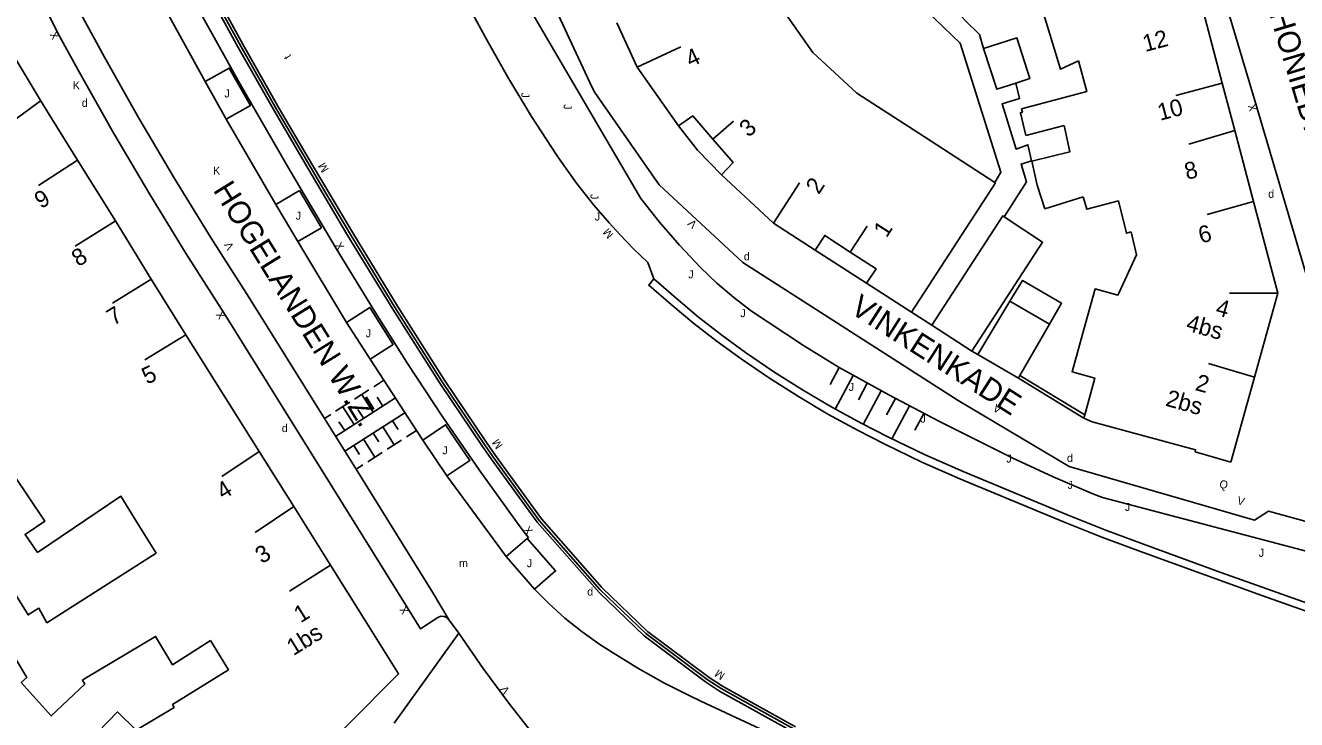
# Model space of a CAD drawing. Extents: x 134999 to 136502, y 457398 to 459002.
# Drawn here: x 135851.3 to 135930.6, y 457465.7 to 457509.1 of the extents above; entities that cross this region are included whole.
import ezdxf

# ---------------------------------------------------------------- set-up
doc = ezdxf.new("R2010")
doc.units = 0
for name, color, linetype in [('RI_DGTB_15', 7, 'Continuous'), ('RI_DGTB_18', 7, 'Continuous'), ('RI_DGTB_2', 7, 'Continuous'), ('RI_DGTB_23', 7, 'Continuous'), ('RI_DGTB_29', 7, 'Continuous'), ('RI_DGTB_30', 7, 'Continuous'), ('RI_DGTB_31', 7, 'Continuous'), ('RI_DGTB_35', 7, 'Continuous'), ('RI_DGTB_36', 7, 'Continuous'), ('RI_DGTB_37', 7, 'Continuous'), ('RI_DGTB_4', 7, 'Continuous'), ('RI_DGTB_43', 7, 'Continuous'), ('RI_DGTB_5', 7, 'Continuous'), ('RI_DGTB_53', 7, 'Continuous'), ('RI_DGTB_54', 7, 'Continuous'), ('RI_DGTB_58', 7, 'Continuous'), ('RI_DGTB_6', 7, 'Continuous')]:
    doc.layers.add(name, color=color, linetype=linetype)

msp = doc.modelspace()

# ---------------------------------------------------------------- linework, layer by layer
at = {"layer": 'RI_DGTB_15'}
for p, q in [((135889.461, 457506.481), (135892.178, 457507.755)), ((135925.999, 457505.492), (135923.099, 457504.721)), ((135849.813, 457502.642), (135852.178, 457504.368)), ((135894.186, 457501.991), (135895.482, 457503.122)), ((135926.781, 457502.524), (135923.904, 457501.672)), ((135852.071, 457499.092), (135854.502, 457500.68)), ((135897.971, 457496.731), (135899.596, 457499.254)), ((135927.948, 457498.1), (135925.065, 457497.281)), ((135854.364, 457495.291), (135856.864, 457496.866)), ((135902.766, 457494.931), (135903.812, 457496.555)), ((135856.693, 457491.741), (135859.136, 457493.257)), ((135929.463, 457492.355), (135926.462, 457492.355)), ((135858.706, 457488.197), (135861.263, 457489.767)), ((135928.01, 457487.117), (135925.134, 457487.977)), ((135863.519, 457480.911), (135865.856, 457482.468)), ((135865.597, 457477.397), (135868.009, 457479.027)), ((135867.747, 457473.739), (135870.298, 457475.369))]:
    msp.add_line(p, q, dxfattribs=at)
at = {"layer": 'RI_DGTB_18'}
for p, q in [((135902.083, 457487.713), (135901.511, 457486.648)), ((135902.954, 457487.221), (135901.819, 457485.109)), ((135903.828, 457486.735), (135903.273, 457485.701)), ((135904.705, 457486.255), (135903.581, 457484.163)), ((135905.585, 457485.78), (135905.034, 457484.755)), ((135906.468, 457485.311), (135905.365, 457483.256)), ((135907.355, 457484.847), (135906.796, 457483.808))]:
    msp.add_line(p, q, dxfattribs=at)
msp.add_lwpolyline([(135865.574, 457546.763), (135872.479, 457530.659), (135873.413, 457528.282), (135882.381, 457510.791), (135889.681, 457498.291), (135890.861, 457496.8), (135892.102, 457495.36), (135893.412, 457493.963), (135894.425, 457492.997), (135895.491, 457492.09), (135896.607, 457491.246), (135897.649, 457490.543), (135899.849, 457489.101), (135902.083, 457487.713), (135905.175, 457486), (135908.305, 457484.358), (135910.346, 457483.335), (135912.88, 457482.071), (135915.448, 457480.88), (135917.919, 457479.815), (135918.516, 457479.591), (135935.981, 457474.984), (135944.334, 457471.608), (135953.154, 457467.647)], dxfattribs=at)
at = {"layer": 'RI_DGTB_2'}
for p, q in [((135889.461, 457506.481), (135888.181, 457509.271)), ((135900.421, 457507.401), (135903.181, 457504.861)), ((135892.041, 457502.821), (135889.461, 457506.481)), ((135903.181, 457504.861), (135907.402, 457502.129)), ((135907.402, 457502.129), (135911.799, 457499.282)), ((135914.45, 457499.111), (135914.098, 457500.614)), ((135894.721, 457499.751), (135897.971, 457496.731)), ((135897.971, 457496.731), (135900.581, 457495.061))]:
    msp.add_line(p, q, dxfattribs=at)
for points in [[(135914.181, 457511.99), (135915.901, 457506.361), (135917.031, 457506.881)], [(135900.421, 457507.401), (135898.241, 457510.511), (135898.207, 457510.582)], [(135913.723, 457502.22), (135913.391, 457503.641), (135913.521, 457503.681), (135913.471, 457503.891), (135917.541, 457504.971), (135917.031, 457506.881)], [(135894.188, 457501.993), (135892.926, 457503.445), (135892.041, 457502.821)], [(135894.188, 457501.993), (135895.451, 457500.541), (135894.721, 457499.751)], [(135911.799, 457499.282), (135911.831, 457499.261), (135906.591, 457491.181)], [(135917.303, 457498.385), (135914.921, 457497.641), (135914.45, 457499.111)], [(135902.769, 457494.936), (135901.171, 457495.971), (135900.581, 457495.061)], [(135902.769, 457494.936), (135904.381, 457493.891), (135903.791, 457492.981)], [(135906.591, 457491.181), (135903.791, 457492.981)]]:
    msp.add_lwpolyline(points, dxfattribs=at)
at = {"layer": 'RI_DGTB_23'}
msp.add_line((135906.591, 457491.181), (135907.871, 457490.371), dxfattribs=at)
at = {"layer": 'RI_DGTB_31'}
for p, q in [((135873.001, 457486.51), (135873.637, 457486.92)), ((135871.813, 457485.745), (135872.704, 457486.319)), ((135872.973, 457484.922), (135872.259, 457486.032)), ((135870.625, 457483.41), (135874.357, 457485.813)), ((135870.625, 457484.98), (135871.516, 457485.554)), ((135871.785, 457484.157), (135871.071, 457485.267)), ((135873.568, 457485.305), (135873.21, 457485.86)), ((135869.928, 457484.531), (135870.328, 457484.789)), ((135874.957, 457484.89), (135871.203, 457482.481)), ((135872.379, 457484.539), (135872.021, 457485.094)), ((135871.191, 457483.774), (135870.833, 457484.329)), ((135873.578, 457484.005), (135874.29, 457482.893)), ((135874.182, 457484.392), (135874.538, 457483.837)), ((135875.677, 457483.783), (135875.046, 457483.378)), ((135871.763, 457482.84), (135872.119, 457482.285)), ((135872.368, 457483.229), (135873.081, 457482.118)), ((135872.973, 457483.616), (135873.329, 457483.061)), ((135874.743, 457483.184), (135873.837, 457482.602)), ((135873.535, 457482.409), (135872.627, 457481.827)), ((135872.325, 457481.633), (135871.9, 457481.36))]:
    msp.add_line(p, q, dxfattribs=at)
at = {"layer": 'RI_DGTB_4'}
for p, q in [((135924.723, 457510.326), (135925.999, 457505.492)), ((135849.459, 457508.932), (135852.295, 457504.242)), ((135925.999, 457505.492), (135926.781, 457502.524)), ((135852.295, 457504.242), (135854.502, 457500.68)), ((135926.781, 457502.524), (135927.948, 457498.1)), ((135854.502, 457500.68), (135856.882, 457496.877)), ((135927.948, 457498.1), (135929.463, 457492.355)), ((135856.882, 457496.877), (135859.11, 457493.24)), ((135859.11, 457493.24), (135861.265, 457489.764)), ((135929.463, 457492.355), (135928.01, 457487.117)), ((135861.265, 457489.764), (135865.856, 457482.468)), ((135928.01, 457487.117), (135926.537, 457481.807)), ((135865.856, 457482.468), (135868.009, 457479.027)), ((135868.009, 457479.027), (135870.298, 457475.369)), ((135870.298, 457475.369), (135872.471, 457471.895))]:
    msp.add_line(p, q, dxfattribs=at)
msp.add_lwpolyline([(135872.471, 457471.895), (135874.558, 457468.56), (135868.222, 457462.202), (135864.431, 457458.437)], dxfattribs=at)
at = {"layer": 'RI_DGTB_5'}
for p, q in [((135916.116, 457502.845), (135913.723, 457502.22)), ((135917.41, 457484.759), (135917.355, 457484.559))]:
    msp.add_line(p, q, dxfattribs=at)
for points in [[(135914.098, 457500.614), (135916.487, 457501.2), (135916.116, 457502.845)], [(135920.312, 457496.204), (135920.018, 457496.112), (135919.51, 457498.128), (135917.535, 457497.606), (135917.303, 457498.385)], [(135919.533, 457492.355), (135920.652, 457494.757), (135920.312, 457496.204)], [(135917.351, 457490.085), (135918.053, 457492.634), (135919.48, 457492.241), (135919.533, 457492.355)], [(135917.351, 457490.085), (135916.625, 457487.447), (135918.042, 457487.057), (135917.41, 457484.759)], [(135926.537, 457481.807), (135924.315, 457482.451), (135924.335, 457482.573), (135917.878, 457484.325), (135917.355, 457484.559)], [(135852, 457476.144), (135851.233, 457477.279), (135852.46, 457478.109), (135849.5, 457482.487)], [(135858.383, 457477.779), (135857.211, 457479.667), (135852, 457476.144)], [(135858.383, 457477.779), (135859.415, 457476.115), (135852.589, 457471.746)], [(135855.001, 457468.299), (135859.376, 457470.909), (135860.427, 457469.138), (135862.811, 457470.643)], [(135862.811, 457470.643), (135863.942, 457468.82), (135860.44, 457466.647), (135860.54, 457466.471), (135858.159, 457465.052)], [(135855.981, 457462.351), (135854.516, 457463.62), (135857, 457466.192), (135858.159, 457465.052)]]:
    msp.add_lwpolyline(points, dxfattribs=at)
at = {"layer": 'RI_DGTB_53'}
for p, q in [((135859.556, 457510.905), (135862.473, 457505.585)), ((135863.796, 457503.239), (135866.899, 457497.912)), ((135868.268, 457495.589), (135871.312, 457490.54)), ((135877.578, 457480.939), (135881.273, 457475.892)), ((135882.588, 457477.035), (135882.676, 457477.097)), ((135878.31, 457471.12), (135877.72, 457471.92)), ((135893.431, 457466.863), (135897.445, 457464.993))]:
    msp.add_line(p, q, dxfattribs=at)
for points in [[(135838.258, 457562.36), (135840.276, 457557.905), (135842.05, 457553.82), (135853.734, 457526.868), (135855.302, 457523.379), (135856.942, 457519.923), (135858.654, 457516.502), (135860.437, 457513.117), (135861.2, 457511.72), (135861.62, 457510.9), (135864.669, 457505.435), (135867.787, 457500.01), (135870.66, 457495.15), (135872.99, 457491.34), (135875.123, 457487.959), (135877.324, 457484.62), (135879.59, 457481.327), (135881.922, 457478.079), (135882.46, 457477.35), (135882.676, 457477.097)], [(135935.295, 457484.022), (135935.272, 457484.049), (135934.581, 457484.991), (135934.528, 457485.069), (135934.04, 457485.87), (135933.622, 457486.71), (135932.851, 457488.521), (135932.423, 457489.645), (135932.044, 457490.786), (135928.131, 457504.051), (135922.351, 457523.481), (135922.273, 457523.735)], [(135877.72, 457471.92), (135877.586, 457472.07), (135877.404, 457472.157), (135877.203, 457472.167), (135877.014, 457472.099), (135875.92, 457471.39), (135875.12, 457472.7), (135863.65, 457491.14), (135861.29, 457494.83), (135858.998, 457498.563), (135856.775, 457502.336), (135854.621, 457506.15), (135853.28, 457508.61), (135848.92, 457517.4), (135850.09, 457517.95), (135850.254, 457518.067), (135850.36, 457518.238), (135850.391, 457518.437), (135850.344, 457518.632)], [(135869.928, 457484.531), (135865.21, 457492.115), (135862.85, 457495.805), (135860.558, 457499.538), (135858.335, 457503.311), (135856.181, 457507.125), (135854.84, 457509.585), (135850.344, 457518.632)], [(135883.292, 457512.447), (135884.647, 457509.514), (135886.641, 457505.221), (135886.811, 457504.911), (135890.836, 457499.131), (135896.051, 457494.281), (135909.511, 457485.661), (135916.431, 457481.521), (135928.021, 457478.171), (135928.881, 457478.731), (135944.331, 457474.481), (135946.051, 457473.381)], [(135863.796, 457503.239), (135865.3, 457504.088), (135863.977, 457506.434), (135862.473, 457505.585)], [(135862.473, 457505.585), (135863.796, 457503.239)], [(135866.899, 457497.912), (135868.371, 457498.779)], [(135868.371, 457498.779), (135869.74, 457496.457), (135868.268, 457495.589)], [(135868.268, 457495.589), (135866.899, 457497.912)], [(135872.776, 457488.244), (135874.216, 457489.162), (135872.753, 457491.458), (135871.312, 457490.54)], [(135871.312, 457490.54), (135872.776, 457488.244)], [(135872.776, 457488.244), (135873.637, 457486.92)], [(135873.637, 457486.92), (135875.677, 457483.783)], [(135871.9, 457481.36), (135869.928, 457484.531)], [(135875.677, 457483.783), (135876.072, 457483.176)], [(135877.578, 457480.939), (135879.003, 457481.898), (135877.496, 457484.136), (135876.072, 457483.176)], [(135876.072, 457483.176), (135877.578, 457480.939)], [(135877.72, 457471.92), (135876.68, 457473.675), (135871.9, 457481.36)], [(135881.273, 457475.892), (135882.588, 457477.035)], [(135882.588, 457477.035), (135884.359, 457474.997), (135883.049, 457473.859)], [(135883.049, 457473.859), (135883.044, 457473.854), (135881.273, 457475.892)], [(135883.049, 457473.859), (135883.93, 457472.968), (135884.946, 457472.053), (135886.014, 457471.2), (135887.13, 457470.411), (135887.921, 457469.907)], [(135878.31, 457471.12), (135879.84, 457468.908), (135881.435, 457466.742), (135883.094, 457464.624), (135883.71, 457463.87)], [(135887.921, 457469.907), (135889.505, 457468.924), (135891.129, 457468.009), (135892.791, 457467.164), (135893.431, 457466.863)]]:
    msp.add_lwpolyline(points, dxfattribs=at)
at = {"layer": 'RI_DGTB_54'}
for p, q in [((135869.677, 457499.181), (135869.033, 457500.271)), ((135900.581, 457495.061), (135903.791, 457492.981)), ((135910.734, 457488.523), (135910.361, 457488.731)), ((135913.267, 457487.046), (135917.355, 457484.559)), ((135913.363, 457487.213), (135917.41, 457484.759)), ((135880.444, 457482.155), (135879.915, 457482.912)), ((135874.28, 457465.49), (135878.31, 457471.12)), ((135894.696, 457467.646), (135893.839, 457468.209))]:
    msp.add_line(p, q, dxfattribs=at)
for points in [[(135850.608, 457536.656), (135855.022, 457526.542), (135857.12, 457521.939), (135859.548, 457517.047), (135861.929, 457512.502), (135864.547, 457507.723), (135866.799, 457503.739), (135868.882, 457500.182), (135871.394, 457495.951), (135874.189, 457491.362), (135877.137, 457486.734), (135879.755, 457482.836), (135880.333, 457482.009), (135883.205, 457478.045), (135887.098, 457473.63), (135889.896, 457470.938), (135893.735, 457468.068), (135894.609, 457467.494), (135899.187, 457464.947)], [(135850.93, 457536.794), (135855.553, 457526.197), (135857.436, 457522.089), (135859.858, 457517.209), (135862.238, 457512.667), (135864.853, 457507.893), (135867.102, 457503.914), (135869.184, 457500.359), (135871.694, 457496.131), (135874.486, 457491.547), (135877.43, 457486.926), (135880.046, 457483.031), (135880.616, 457482.214), (135883.479, 457478.264), (135887.257, 457473.962), (135890.106, 457471.218), (135893.945, 457468.348), (135894.779, 457467.8), (135899.339, 457465.263)], [(135869.033, 457500.271), (135866.951, 457503.826), (135864.7, 457507.808), (135862.083, 457512.585), (135859.702, 457517.129)], [(135904.262, 457516.07), (135905.291, 457513.981), (135906.111, 457512.361), (135907.021, 457510.481), (135909.631, 457507.981), (135912.181, 457499.931), (135911.799, 457499.282)], [(135911.093, 457507.658), (135910.831, 457508.531), (135909.951, 457509.411), (135909.201, 457510.241), (135908.061, 457511.361), (135907.691, 457512.261)], [(135912.377, 457497.135), (135913.771, 457499.331), (135913.431, 457500.431), (135914.091, 457500.645), (135913.858, 457501.64), (135913.131, 457501.371), (135912.251, 457504.191), (135913.339, 457504.54), (135913.098, 457505.493)], [(135894.721, 457499.751), (135893.217, 457501.299), (135892.041, 457502.821)], [(135879.915, 457482.912), (135877.283, 457486.83), (135874.338, 457491.455), (135871.544, 457496.041), (135869.677, 457499.181)], [(135889.99, 457471.086), (135887.131, 457473.841), (135883.342, 457478.154), (135880.444, 457482.155)], [(135893.839, 457468.209), (135889.99, 457471.086)], [(135903.918, 457463.212), (135899.263, 457465.105), (135894.696, 457467.646)]]:
    msp.add_lwpolyline(points, dxfattribs=at)
at = {"layer": 'RI_DGTB_58'}
for points in [[(135890.5, 457493.26), (135890.116, 457494.278), (135889.232, 457495.136), (135888.376, 457496.021), (135887.702, 457496.759), (135886.752, 457497.867), (135885.666, 457499.246), (135884.644, 457500.674), (135884.415, 457501.016), (135882.867, 457503.415), (135881.386, 457505.856), (135879.975, 457508.338), (135878.633, 457510.858), (135877.363, 457513.415), (135873.098, 457522.501), (135871.621, 457526.316)], [(135954.22, 457465.148), (135953.961, 457465.241), (135949.55, 457466.483), (135945.161, 457467.801), (135943.035, 457468.47), (135938.802, 457469.867), (135933.946, 457471.526), (135928.471, 457473.463), (135920.898, 457476.214), (135918.485, 457477.119), (135916.091, 457478.071), (135909.603, 457480.767), (135907.243, 457481.807), (135904.916, 457482.919), (135903.251, 457483.771), (135901.372, 457484.801), (135899.529, 457485.894), (135897.723, 457487.046), (135895.951, 457488.251), (135894.457, 457489.338), (135893.001, 457490.474), (135891.577, 457491.651), (135890.181, 457492.861), (135890.5, 457493.26)], [(135890.5, 457493.26), (135891.885, 457492.05), (135893.298, 457490.872), (135894.745, 457489.736), (135896.231, 457488.651), (135897.991, 457487.454), (135899.789, 457486.313), (135901.623, 457485.232), (135903.491, 457484.211), (135905.114, 457483.381), (135907.447, 457482.264), (135909.814, 457481.219), (135916.271, 457478.531), (135918.665, 457477.578), (135921.078, 457476.673), (135925.921, 457474.911), (135931.376, 457472.958), (135936.851, 457471.061), (135941.066, 457469.642), (135943.18, 457468.95), (135945.301, 457468.281), (135949.69, 457466.962), (135953.97, 457465.734)]]:
    msp.add_lwpolyline(points, dxfattribs=at)
at = {"layer": 'RI_DGTB_6'}
for p, q in [((135912.742, 457491.854), (135915.205, 457490.419)), ((135910.734, 457488.523), (135913.267, 457487.046)), ((135913.267, 457487.046), (135913.363, 457487.213))]:
    msp.add_line(p, q, dxfattribs=at)
for points in [[(135913.098, 457505.493), (135913.991, 457505.781), (135913.171, 457508.331), (135911.093, 457507.658)], [(135911.093, 457507.658), (135911.911, 457505.111), (135913.098, 457505.493)], [(135912.377, 457497.135), (135912.291, 457497.191), (135907.871, 457490.371)], [(135910.361, 457488.731), (135914.781, 457495.551), (135912.377, 457497.135)], [(135912.742, 457491.854), (135913.523, 457493.149), (135915.963, 457491.737), (135915.205, 457490.419)], [(135910.734, 457488.523), (135912.742, 457491.854)], [(135907.871, 457490.371), (135910.361, 457488.731)], [(135915.205, 457490.419), (135913.363, 457487.213)], [(135834.891, 457483.101), (135841.931, 457487.531), (135851.419, 457472.249), (135851.945, 457472.579)], [(135851.348, 457468.332), (135849.623, 457471.162), (135844.961, 457468.201), (135840.464, 457474.854)], [(135852.589, 457471.746), (135852.091, 457472.671), (135851.945, 457472.579)], [(135855.001, 457468.299), (135854.805, 457468.182), (135854.956, 457467.928), (135852.866, 457465.934), (135850.986, 457468.022), (135851.348, 457468.332)]]:
    msp.add_lwpolyline(points, dxfattribs=at)

# ---------------------------------------------------------------- texts
at = {"layer": 'RI_DGTB_29'}
for rotation, p in [(359.99963, (135854.77, 457504.01)), (359.99973, (135928.871, 457498.322)), (359.99973, (135896.121, 457494.412)), (359.99963, (135867.26, 457483.68)), (359.99973, (135916.301, 457481.812)), (359.99963, (135886.34, 457473.46))]:
    msp.add_text('d', height=0.5, rotation=rotation, dxfattribs=at).set_placement(p)
at = {"layer": 'RI_DGTB_30'}
for s, rotation, p in [('X', 117.97468, (135853.397, 457508.389)), ('K', 359.99963, (135854.21, 457505.1)), ('X', 106.49252, (135928.198, 457503.816)), ('K', 359.99963, (135862.97, 457499.77)), ('V', 137.02019, (135893.241, 457496.719)), ('X', 300.90539, (135870.532, 457495.365)), ('V', 119.63712, (135864.296, 457495.241)), ('X', 121.93956, (135863.782, 457490.928)), ('V', 328.20056, (135911.622, 457485.037)), ('V', 344.31994, (135926.888, 457479.193)), ('X', 307.87488, (135882.307, 457477.547)), ('X', 121.64563, (135875.251, 457472.487)), ('V', 124.50728, (135881.533, 457467.512))]:
    msp.add_text(s, height=0.5, rotation=rotation, dxfattribs=at).set_placement(p)
at = {"layer": 'RI_DGTB_31'}
for p in [(135863.675, 457504.598), (135868.129, 457496.955), (135886.812, 457496.901), (135872.501, 457489.606), (135877.289, 457482.292), (135882.568, 457475.232)]:
    msp.add_text('J', height=0.5, dxfattribs=at).set_placement(p)
for s, height, rotation, p in [('J', 0.499, 271.65735, (135882.222, 457504.901)), ('J', 0.499, 271.65735, (135884.866, 457504.17)), ('M', 0.499, 120.57385, (135870.215, 457500.102)), ('J', 0.499, 271.65735, (135886.536, 457498.554)), ('M', 0.5, 132.33459, (135888.015, 457496.05)), ('J', 0.5, 359.99973, (135892.651, 457493.292)), ('J', 0.5, 359.99973, (135895.901, 457490.862)), ('J', 0.5, 359.99973, (135902.671, 457486.252)), ('J', 0.5, 359.99973, (135907.151, 457484.272)), ('M', 0.499, 124.95761, (135881.084, 457482.846)), ('J', 0.5, 359.99973, (135912.511, 457481.772)), ('J', 0.5, 359.99973, (135916.341, 457480.132)), ('Q', 0.5, 343.87826, (135925.772, 457480.241)), ('J', 0.5, 359.99973, (135919.921, 457478.752)), ('J', 0.5, 359.99973, (135928.281, 457475.882)), ('M', 0.499, 146.80305, (135894.982, 457468.567))]:
    msp.add_text(s, height=height, rotation=rotation, dxfattribs=at).set_placement(p)
at = {"layer": 'RI_DGTB_35'}
for s, rotation, p in [('1', 57.2186, (135905.034, 457495.779)), ('2', 344.499, (135924.254, 457486.317)), ('1', 31.7927, (135868.433, 457471.717))]:
    msp.add_text(s, height=1.054, rotation=rotation, dxfattribs=at).set_placement(p)
at = {"layer": 'RI_DGTB_36'}
for s, rotation, p in [('12', 14.7897, (135921.184, 457507.436)), ('4', 25.1095, (135892.789, 457506.463)), ('10', 14.7888, (135922.116, 457503.137)), ('3', 41.1075, (135896.41, 457502.063)), ('8', 14.787, (135923.796, 457499.439)), ('2', 57.2186, (135900.8, 457498.484)), ('9', 31.7936, (135852.228, 457497.607)), ('6', 14.7852, (135924.666, 457495.46)), ('8', 31.7936, (135854.552, 457493.985)), ('7', 31.7931, (135856.753, 457490.304)), ('4', 344.499, (135925.522, 457491.02)), ('4bs', 344.499, (135923.679, 457490.044)), ('5', 26.1915, (135858.847, 457486.632)), ('2bs', 344.499, (135922.402, 457485.337)), ('4', 31.7928, (135863.601, 457479.425)), ('3', 31.7927, (135866.018, 457475.415)), ('1bs', 31.7927, (135867.988, 457469.672))]:
    msp.add_text(s, height=1.054, rotation=rotation, dxfattribs=at).set_placement(p)
at = {"layer": 'RI_DGTB_37'}
for s, rotation, p in [('ANTHONIEDIJK', 286.79891, (135927.837, 457513.433)), ('HOGELANDEN W.Z.', 301.81174, (135862.937, 457498.81)), ('VINKENKADE', 327.36385, (135902.681, 457491.18))]:
    msp.add_text(s, height=1.4, rotation=rotation, dxfattribs=at).set_placement(p)
at = {"layer": 'RI_DGTB_43'}
msp.add_text('t', height=0.5, rotation=118.92172, dxfattribs=at).set_placement((135867.872, 457507.165))
msp.add_text('m', height=0.5, dxfattribs=at).set_placement((135878.327, 457475.238))

doc.saveas('drawing.dxf')
